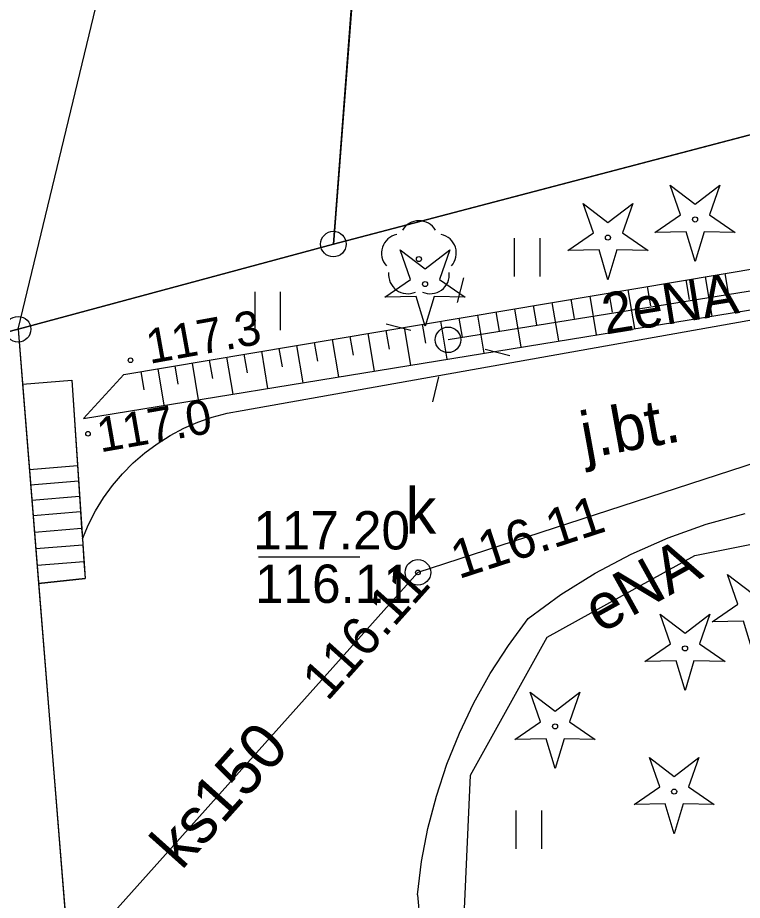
# Model space of a CAD drawing. Extents: x 6434771 to 6436222, y 5663454 to 5664782.
# Drawn here: x 6435059.09 to 6435073.27, y 5664304.41 to 5664321.68 of the extents above; entities that cross this region are included whole.
import ezdxf

# ---------------------------------------------------------------- set-up
doc = ezdxf.new("R2010")
doc.units = 0
for name, color, linetype in [('Warstwa 1', 7, 'Continuous'), ('Warstwa 10', 7, 'Continuous'), ('Warstwa 11', 7, 'Continuous'), ('Warstwa 12', 7, 'Continuous'), ('Warstwa 13', 7, 'Continuous'), ('Warstwa 14', 7, 'Continuous'), ('Warstwa 2', 7, 'Continuous'), ('Warstwa 20', 7, 'Continuous'), ('Warstwa 21', 7, 'Continuous'), ('Warstwa 36', 7, 'Continuous'), ('Warstwa 4', 7, 'Continuous'), ('Warstwa 5', 7, 'Continuous'), ('Warstwa 6', 7, 'Continuous'), ('Warstwa 7', 7, 'Continuous'), ('Warstwa 8', 7, 'Continuous')]:
    doc.layers.add(name, color=color, linetype=linetype)

msp = doc.modelspace()

# ---------------------------------------------------------------- linework, layer by layer
at = {"layer": 'Warstwa 1'}
for p, q in [((6435065.265, 5664317.253), (6435066.962, 5664339.345)), ((6435065.265, 5664317.253), (6435066.962, 5664339.345)), ((6435065.265, 5664317.253), (6435130.919, 5664334.482)), ((6435065.265, 5664317.253), (6435130.919, 5664334.482)), ((6435059.094, 5664315.587), (6435065.265, 5664317.253)), ((6435059.094, 5664315.587), (6435065.265, 5664317.253)), ((6435053.025, 5664314.031), (6435059.094, 5664315.587)), ((6435053.025, 5664314.031), (6435059.094, 5664315.587))]:
    msp.add_line(p, q, dxfattribs=at)
msp.add_lwpolyline([(6435053.025, 5664314.031), (6435059.094, 5664315.587), (6435060.259, 5664301.142), (6435054.234, 5664300.765)], close=True, dxfattribs=at)
at = {"layer": 'Warstwa 10'}
for p, q in [((6435061.164, 5664314.702), (6435075.654, 5664317.138)), ((6435072.926, 5664316.679), (6435072.991, 5664316.294)), ((6435071.783, 5664316.487), (6435071.912, 5664315.722)), ((6435072.163, 5664316.551), (6435072.227, 5664316.167)), ((6435072.544, 5664316.615), (6435072.673, 5664315.845)), ((6435060.373, 5664313.842), (6435075.805, 5664316.356)), ((6435071.029, 5664316.36), (6435071.157, 5664315.599)), ((6435071.406, 5664316.424), (6435071.471, 5664316.042)), ((6435069.912, 5664316.173), (6435069.976, 5664315.795)), ((6435070.283, 5664316.235), (6435070.411, 5664315.477)), ((6435070.656, 5664316.298), (6435070.719, 5664315.918)), ((6435068.81, 5664315.987), (6435068.936, 5664315.236)), ((6435069.176, 5664316.049), (6435069.239, 5664315.673)), ((6435069.543, 5664316.11), (6435069.67, 5664315.357)), ((6435067.722, 5664315.804), (6435067.785, 5664315.432)), ((6435068.083, 5664315.865), (6435068.208, 5664315.118)), ((6435068.446, 5664315.926), (6435068.508, 5664315.552)), ((6435066.649, 5664315.624), (6435066.773, 5664314.885)), ((6435067.005, 5664315.684), (6435067.067, 5664315.313)), ((6435067.363, 5664315.745), (6435067.488, 5664315.001)), ((6435065.59, 5664315.446), (6435065.651, 5664315.079)), ((6435065.942, 5664315.506), (6435066.066, 5664314.769)), ((6435066.294, 5664315.564), (6435066.356, 5664315.196)), ((6435064.546, 5664315.271), (6435064.668, 5664314.541)), ((6435064.892, 5664315.329), (6435064.954, 5664314.964)), ((6435065.24, 5664315.387), (6435065.363, 5664314.655)), ((6435063.515, 5664315.098), (6435063.575, 5664314.735)), ((6435063.857, 5664315.155), (6435063.979, 5664314.429)), ((6435064.2, 5664315.213), (6435064.262, 5664314.849)), ((6435062.498, 5664314.926), (6435062.619, 5664314.208)), ((6435062.835, 5664314.983), (6435062.896, 5664314.623)), ((6435063.175, 5664315.04), (6435063.296, 5664314.318)), ((6435061.495, 5664314.758), (6435061.555, 5664314.402)), ((6435061.828, 5664314.814), (6435061.948, 5664314.099)), ((6435062.163, 5664314.87), (6435062.222, 5664314.512)), ((6435060.373, 5664313.842), (6435061.164, 5664314.702)), ((6435060.373, 5664313.842), (6435061.164, 5664314.702))]:
    msp.add_line(p, q, dxfattribs=at)
for points in [[(6435071.56, 5664317.48), (6435072.062, 5664317.827), (6435071.86, 5664318.403), (6435072.345, 5664318.033), (6435072.83, 5664318.403), (6435072.628, 5664317.827), (6435073.13, 5664317.48), (6435072.52, 5664317.494), (6435072.345, 5664316.91), (6435072.17, 5664317.494)], [(6435069.855, 5664317.125), (6435070.357, 5664317.472), (6435070.155, 5664318.048), (6435070.64, 5664317.678), (6435071.125, 5664318.048), (6435070.923, 5664317.472), (6435071.425, 5664317.125), (6435070.815, 5664317.139), (6435070.64, 5664316.555), (6435070.465, 5664317.139)], [(6435066.275, 5664316.215), (6435066.777, 5664316.562), (6435066.575, 5664317.138), (6435067.06, 5664316.768), (6435067.545, 5664317.138), (6435067.343, 5664316.562), (6435067.845, 5664316.215), (6435067.235, 5664316.229), (6435067.06, 5664315.645), (6435066.885, 5664316.229)], [(6435072.681, 5664309.864), (6435073.183, 5664310.211), (6435072.981, 5664310.787), (6435073.466, 5664310.417), (6435073.951, 5664310.787), (6435073.749, 5664310.211), (6435074.251, 5664309.864), (6435073.641, 5664309.878), (6435073.466, 5664309.294), (6435073.291, 5664309.878)], [(6435071.363, 5664309.088), (6435071.865, 5664309.435), (6435071.663, 5664310.011), (6435072.148, 5664309.641), (6435072.633, 5664310.011), (6435072.431, 5664309.435), (6435072.933, 5664309.088), (6435072.323, 5664309.102), (6435072.148, 5664308.518), (6435071.973, 5664309.102)], [(6435068.82, 5664307.561), (6435069.322, 5664307.908), (6435069.12, 5664308.484), (6435069.605, 5664308.114), (6435070.09, 5664308.484), (6435069.888, 5664307.908), (6435070.39, 5664307.561), (6435069.78, 5664307.575), (6435069.605, 5664306.991), (6435069.43, 5664307.575)], [(6435071.151, 5664306.286), (6435071.653, 5664306.633), (6435071.451, 5664307.209), (6435071.936, 5664306.839), (6435072.421, 5664307.209), (6435072.219, 5664306.633), (6435072.721, 5664306.286), (6435072.111, 5664306.3), (6435071.936, 5664305.716), (6435071.761, 5664306.3)]]:
    msp.add_lwpolyline(points, close=True, dxfattribs=at)
for centre, radius in [((6435072.345, 5664317.735), 0.05), ((6435065.265, 5664317.253), 0.25), ((6435070.64, 5664317.38), 0.05), ((6435067.06, 5664316.47), 0.05), ((6435059.094, 5664315.587), 0.25), ((6435072.148, 5664309.343), 0.05), ((6435069.605, 5664307.816), 0.05), ((6435071.936, 5664306.541), 0.05)]:
    msp.add_circle(centre, radius, dxfattribs=at)
at = {"layer": 'Warstwa 11'}
msp.add_circle((6435066.94, 5664316.96), 0.05, dxfattribs=at)
for centre, start, end in [((6435066.94, 5664317.335), 30.1471, 149.8529), ((6435066.583, 5664317.076), 102.1471, 221.8529), ((6435067.297, 5664317.076), 318.1471, 77.8529), ((6435066.72, 5664316.657), 174.1471, 293.8529), ((6435067.16, 5664316.657), 246.1471, 5.8529)]:
    msp.add_arc(centre, 0.375, start, end, dxfattribs=at)
at = {"layer": 'Warstwa 12'}
for points in [[(6435067.74, 5664302.21), (6435067.95, 5664306.86), (6435069.45, 5664309.56), (6435072.34, 5664311.16), (6435075.8, 5664311.85), (6435075.33, 5664316.64), (6435083.71, 5664318.02), (6435099.11, 5664320.88), (6435106.62, 5664321.29), (6435110.776, 5664321.316), (6435117.77, 5664321.36), (6435124.55, 5664320.99), (6435124.41, 5664315.7), (6435123.48, 5664313.24), (6435127.46, 5664309.92), (6435128.59, 5664309.2)], [(6435075.33, 5664316.64), (6435067.51, 5664315.38)]]:
    msp.add_lwpolyline(points, dxfattribs=at)
at = {"layer": 'Warstwa 13'}
for centre in [(6435061.294, 5664314.98), (6435060.462, 5664313.543)]:
    msp.add_circle(centre, 0.045, dxfattribs=at)
at = {"layer": 'Warstwa 14'}
msp.add_line((6435065.781, 5664311.13), (6435063.797, 5664311.13), dxfattribs=at)
msp.add_circle((6435066.92, 5664310.83), 0.045, dxfattribs=at)
msp.add_circle((6435066.92, 5664310.83), 0.045, dxfattribs=at)
msp.add_circle((6435066.92, 5664310.83), 0.045, dxfattribs=at)
at = {"layer": 'Warstwa 2'}
msp.add_lwpolyline([(6435059.094, 5664315.587), (6435065.265, 5664317.253), (6435130.919, 5664334.482)], dxfattribs=at)
msp.add_circle((6435067.51, 5664315.38), 0.25, dxfattribs=at)
at = {"layer": 'Warstwa 20'}
msp.add_line((6435061.164, 5664314.702), (6435075.654, 5664317.138), dxfattribs=at)
at = {"layer": 'Warstwa 21'}
msp.add_line((6435060.373, 5664313.842), (6435075.805, 5664316.356), dxfattribs=at)
at = {"layer": 'Warstwa 36'}
for points in [[(6435059.181, 5664314.514), (6435060.143, 5664314.593), (6435060.404, 5664310.71), (6435059.496, 5664310.612)], [(6435059.181, 5664314.514), (6435059.496, 5664310.612)], [(6435059.316, 5664312.842), (6435060.256, 5664312.918)], [(6435059.339, 5664312.543), (6435060.276, 5664312.619)], [(6435059.364, 5664312.245), (6435060.296, 5664312.32)], [(6435059.388, 5664311.946), (6435060.316, 5664312.02)], [(6435059.414, 5664311.62), (6435060.338, 5664311.694)], [(6435059.44, 5664311.294), (6435060.36, 5664311.369)], [(6435059.466, 5664310.969), (6435060.382, 5664311.042)]]:
    msp.add_lwpolyline(points, dxfattribs=at)
at = {"layer": 'Warstwa 4'}
for points in [[(6435067.694, 5664316.107), (6435067.817, 5664316.592)], [(6435066.783, 5664315.564), (6435066.298, 5664315.687)], [(6435068.237, 5664315.196), (6435068.722, 5664315.073)], [(6435067.326, 5664314.653), (6435067.203, 5664314.168)]]:
    msp.add_lwpolyline(points, dxfattribs=at)
msp.add_circle((6435066.92, 5664310.83), 0.25, dxfattribs=at)
at = {"layer": 'Warstwa 5'}
for p, q in [((6435059.094, 5664315.587), (6435066.745, 5664347.317)), ((6435065.265, 5664317.253), (6435130.919, 5664334.482)), ((6435065.265, 5664317.253), (6435130.919, 5664334.482)), ((6435068.812, 5664316.617), (6435068.812, 5664317.367)), ((6435069.312, 5664316.617), (6435069.312, 5664317.367)), ((6435059.094, 5664315.587), (6435065.265, 5664317.253)), ((6435059.094, 5664315.587), (6435065.265, 5664317.253)), ((6435061.164, 5664314.702), (6435075.654, 5664317.138)), ((6435063.48, 5664314), (6435077.65, 5664316.52)), ((6435060.373, 5664313.842), (6435075.805, 5664316.356)), ((6435063.732, 5664315.567), (6435063.732, 5664316.317)), ((6435064.232, 5664315.567), (6435064.232, 5664316.317)), ((6435059.094, 5664315.587), (6435059.181, 5664314.514)), ((6435059.181, 5664314.514), (6435060.143, 5664314.593)), ((6435060.143, 5664314.593), (6435060.256, 5664312.918)), ((6435060.373, 5664313.842), (6435061.164, 5664314.702)), ((6435062.894, 5664313.868), (6435063.184, 5664313.945)), ((6435063.184, 5664313.945), (6435063.48, 5664314)), ((6435062.335, 5664313.649), (6435062.61, 5664313.769)), ((6435062.61, 5664313.769), (6435062.894, 5664313.868)), ((6435062.07, 5664313.508), (6435062.335, 5664313.649)), ((6435061.816, 5664313.348), (6435062.07, 5664313.508)), ((6435061.574, 5664313.169), (6435061.816, 5664313.348)), ((6435061.348, 5664312.972), (6435061.574, 5664313.169)), ((6435060.256, 5664312.918), (6435060.276, 5664312.619)), ((6435061.136, 5664312.759), (6435061.348, 5664312.972)), ((6435060.942, 5664312.53), (6435061.136, 5664312.759)), ((6435060.276, 5664312.619), (6435060.296, 5664312.32)), ((6435060.765, 5664312.288), (6435060.942, 5664312.53)), ((6435060.296, 5664312.32), (6435060.316, 5664312.02)), ((6435060.607, 5664312.032), (6435060.765, 5664312.288)), ((6435060.316, 5664312.02), (6435060.338, 5664311.694)), ((6435060.469, 5664311.765), (6435060.607, 5664312.032)), ((6435072.563, 5664311.772), (6435073.326, 5664311.983)), ((6435060.338, 5664311.694), (6435060.352, 5664311.489)), ((6435060.352, 5664311.489), (6435060.469, 5664311.765)), ((6435071.816, 5664311.506), (6435072.563, 5664311.772)), ((6435071.091, 5664311.187), (6435071.816, 5664311.506)), ((6435070.391, 5664310.817), (6435071.091, 5664311.187)), ((6435069.719, 5664310.397), (6435070.391, 5664310.817)), ((6435069.08, 5664309.93), (6435069.719, 5664310.397)), ((6435068.69, 5664309.402), (6435069.08, 5664309.93)), ((6435068.334, 5664308.851), (6435068.69, 5664309.402)), ((6435068.014, 5664308.277), (6435068.334, 5664308.851)), ((6435067.732, 5664307.685), (6435068.014, 5664308.277)), ((6435067.487, 5664307.076), (6435067.732, 5664307.685)), ((6435067.282, 5664306.452), (6435067.487, 5664307.076)), ((6435067.117, 5664305.816), (6435067.282, 5664306.452)), ((6435068.845, 5664305.424), (6435068.845, 5664306.174)), ((6435069.345, 5664305.424), (6435069.345, 5664306.174)), ((6435066.993, 5664305.172), (6435067.117, 5664305.816)), ((6435066.91, 5664304.52), (6435066.993, 5664305.172)), ((6435066.91, 5664304.52), (6435067.17, 5664301.77))]:
    msp.add_line(p, q, dxfattribs=at)
at = {"layer": 'Warstwa 6'}
for points in [[(6435069.907, 5664365.342), (6435069.024, 5664375.043), (6435067.327, 5664389.385), (6435066.362, 5664389.767), (6435047.744, 5664396.732), (6435043.871, 5664372.537), (6435037.011, 5664329.506), (6435037.455, 5664310.048), (6435053.025, 5664314.031), (6435059.094, 5664315.587), (6435065.265, 5664317.253), (6435066.962, 5664339.345), (6435067.287, 5664342.191), (6435069.56, 5664362.316)], [(6435130.919, 5664334.482), (6435130.823, 5664346.455), (6435098.425, 5664348.436), (6435097.471, 5664339.076), (6435067.287, 5664342.191), (6435066.962, 5664339.345), (6435065.265, 5664317.253)], [(6435131.289, 5664285.721), (6435130.919, 5664334.482), (6435065.265, 5664317.253), (6435059.094, 5664315.587), (6435053.025, 5664314.031), (6435037.455, 5664310.048), (6435029.81, 5664308.021), (6435043.883, 5664284.998), (6435051.747, 5664285.303)]]:
    msp.add_lwpolyline(points, close=True, dxfattribs=at)
msp.add_circle((6435066.92, 5664310.83), 0.045, dxfattribs=at)
at = {"layer": 'Warstwa 7'}
msp.add_lwpolyline([(6435099.84, 5664318.89), (6435082.37, 5664315.85), (6435066.92, 5664310.83), (6435060.093, 5664303.205)], dxfattribs=at)
at = {"layer": 'Warstwa 8'}
for p, q in [((6435063.48, 5664314), (6435077.65, 5664316.52)), ((6435062.894, 5664313.868), (6435063.184, 5664313.945)), ((6435063.184, 5664313.945), (6435063.48, 5664314)), ((6435062.335, 5664313.649), (6435062.61, 5664313.769)), ((6435062.61, 5664313.769), (6435062.894, 5664313.868)), ((6435062.07, 5664313.508), (6435062.335, 5664313.649)), ((6435061.816, 5664313.348), (6435062.07, 5664313.508)), ((6435061.574, 5664313.169), (6435061.816, 5664313.348)), ((6435061.348, 5664312.972), (6435061.574, 5664313.169)), ((6435061.136, 5664312.759), (6435061.348, 5664312.972)), ((6435060.942, 5664312.53), (6435061.136, 5664312.759)), ((6435060.765, 5664312.288), (6435060.942, 5664312.53)), ((6435060.607, 5664312.032), (6435060.765, 5664312.288)), ((6435060.469, 5664311.765), (6435060.607, 5664312.032)), ((6435072.563, 5664311.772), (6435073.326, 5664311.983)), ((6435060.352, 5664311.489), (6435060.469, 5664311.765)), ((6435071.816, 5664311.506), (6435072.563, 5664311.772)), ((6435060.352, 5664311.489), (6435060.36, 5664311.369)), ((6435071.091, 5664311.187), (6435071.816, 5664311.506)), ((6435060.36, 5664311.369), (6435060.382, 5664311.042)), ((6435070.391, 5664310.817), (6435071.091, 5664311.187)), ((6435060.382, 5664311.042), (6435060.404, 5664310.71)), ((6435069.719, 5664310.397), (6435070.391, 5664310.817)), ((6435059.495, 5664310.612), (6435060.404, 5664310.71)), ((6435059.495, 5664310.612), (6435060.259, 5664301.142)), ((6435069.08, 5664309.93), (6435069.719, 5664310.397)), ((6435068.69, 5664309.402), (6435069.08, 5664309.93)), ((6435068.334, 5664308.851), (6435068.69, 5664309.402)), ((6435068.014, 5664308.277), (6435068.334, 5664308.851)), ((6435067.732, 5664307.685), (6435068.014, 5664308.277)), ((6435067.487, 5664307.076), (6435067.732, 5664307.685)), ((6435067.282, 5664306.452), (6435067.487, 5664307.076)), ((6435067.117, 5664305.816), (6435067.282, 5664306.452)), ((6435066.993, 5664305.172), (6435067.117, 5664305.816)), ((6435066.91, 5664304.52), (6435066.993, 5664305.172)), ((6435066.91, 5664304.52), (6435067.17, 5664301.77))]:
    msp.add_line(p, q, dxfattribs=at)

# ---------------------------------------------------------------- texts
at = {"layer": 'Warstwa 13'}
for s, height, rotation, p in [('2eNA', 0.8, 9.1559, (6435070.59, 5664315.482)), ('117.3', 0.675, 10.233, (6435061.668, 5664314.908)), ('117.0', 0.675, 9.9465, (6435060.703, 5664313.176)), ('eNA', 0.9, 28.9687, (6435070.49, 5664309.622))]:
    msp.add_text(s, height=height, rotation=rotation, dxfattribs=at).set_placement(p)
at = {"layer": 'Warstwa 14'}
for rotation, p in [(18.0023, (6435067.717, 5664310.695)), (48.1628, (6435065.149, 5664308.29))]:
    msp.add_text('116.11', height=0.75, rotation=rotation, dxfattribs=at).set_placement(p)
msp.add_text('116.11', height=0.75, dxfattribs=at).set_placement((6435063.733, 5664310.233))
at = {"layer": 'Warstwa 5'}
msp.add_text('k', height=0.9, dxfattribs=at).set_placement((6435066.678, 5664311.585))
at = {"layer": 'Warstwa 6'}
msp.add_text('117.20', height=0.75, dxfattribs=at).set_placement((6435063.697, 5664311.278))
at = {"layer": 'Warstwa 7'}
msp.add_text('ks150', height=0.9, rotation=48.1628, dxfattribs=at).set_placement((6435062.291, 5664304.985))
at = {"layer": 'Warstwa 8'}
msp.add_text('j.bt.', height=0.9, rotation=10.2789, dxfattribs=at).set_placement((6435070.192, 5664313.054))

doc.saveas('drawing.dxf')
